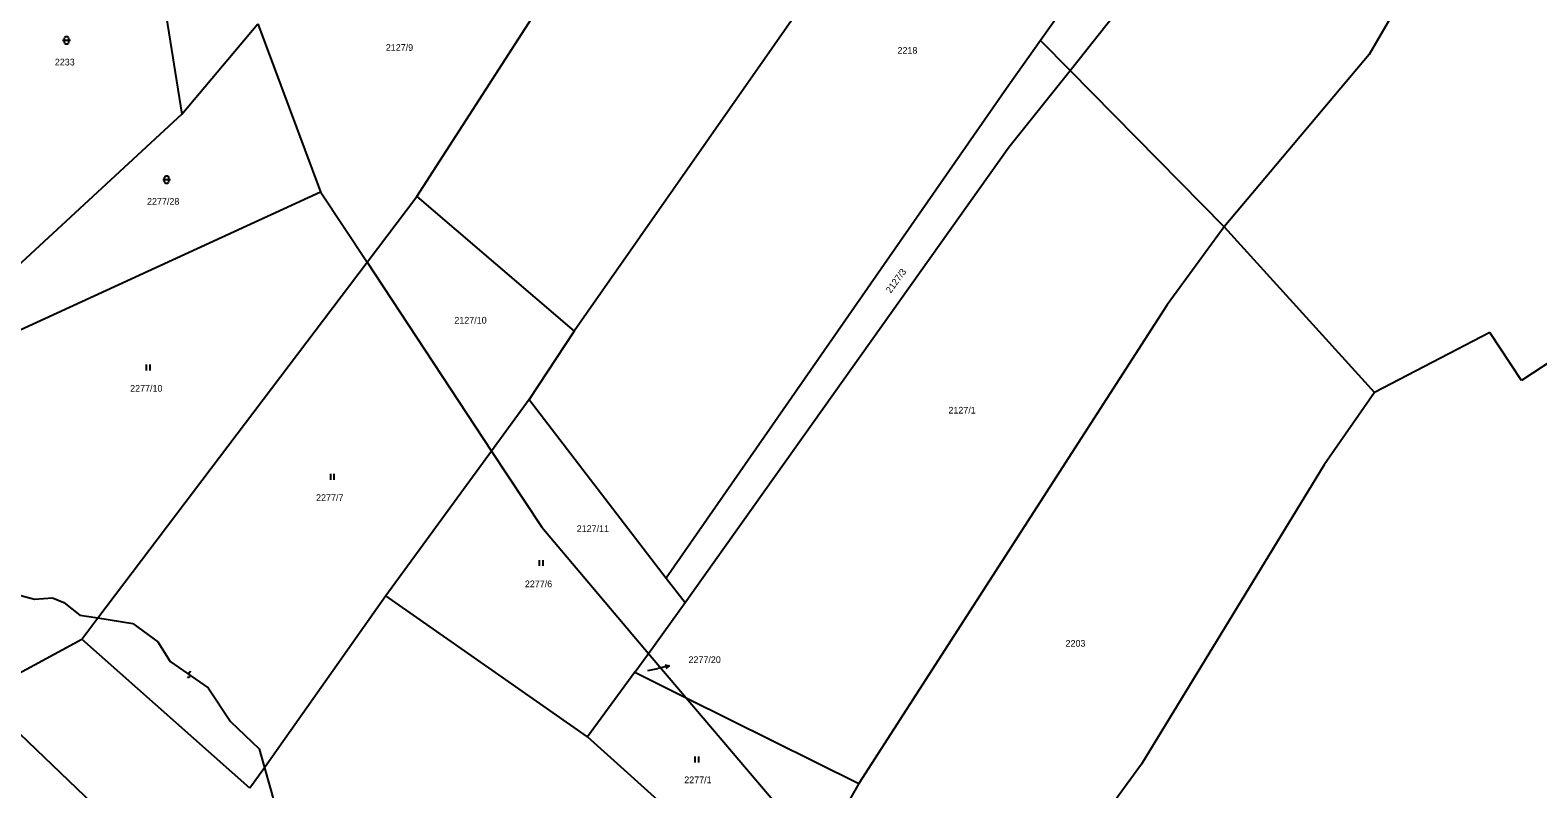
# Model space of a CAD drawing. Extents: x -747792 to -745414, y -1093712 to -1091463.
# Drawn here: x -746415.1 to -746223.3, y -1092850.4 to -1092753.9 of the extents above; entities that cross this region are included whole.
import ezdxf

# ---------------------------------------------------------------- set-up
doc = ezdxf.new("R2010")
doc.units = 0
for name, color, linetype in [('Budovy', 7, 'Continuous'), ('Doplňkové značky', 7, 'Continuous'), ('Koleje_dopravní prvky', 7, 'Continuous'), ('Kultury', 7, 'Continuous'), ('Stromy_porost', 7, 'Continuous')]:
    doc.layers.add(name, color=color, linetype=linetype)

msp = doc.modelspace()

# ---------------------------------------------------------------- linework, layer by layer
at = {"layer": 'Budovy'}
for points in [[(-746410.96, -1092755.15), (-746410.33, -1092755.15), (-746409.96, -1092755.15)], [(-746398.22, -1092772.88), (-746397.58, -1092772.88), (-746397.22, -1092772.88)], [(-746400.33, -1092796.42), (-746400.33, -1092797.17)], [(-746399.83, -1092797.17), (-746399.83, -1092796.42)], [(-746376.88, -1092810.32), (-746376.88, -1092811.07)], [(-746376.38, -1092811.07), (-746376.38, -1092810.32)], [(-746350.3, -1092821.3), (-746350.3, -1092822.05)], [(-746349.8, -1092822.05), (-746349.8, -1092821.3)], [(-746330.51, -1092846.31), (-746330.51, -1092847.06)], [(-746330.01, -1092847.06), (-746330.01, -1092846.31)]]:
    msp.add_lwpolyline(points, dxfattribs=at)
for points in [[(-746410.71, -1092754.9), (-746410.66, -1092754.76), (-746410.53, -1092754.67), (-746410.38, -1092754.67), (-746410.25, -1092754.76), (-746410.2, -1092754.9), (-746410.2, -1092755.4), (-746410.25, -1092755.54), (-746410.38, -1092755.63), (-746410.53, -1092755.63), (-746410.66, -1092755.54), (-746410.71, -1092755.4)], [(-746397.97, -1092772.63), (-746397.92, -1092772.48), (-746397.79, -1092772.4), (-746397.64, -1092772.4), (-746397.51, -1092772.48), (-746397.46, -1092772.63), (-746397.46, -1092773.13), (-746397.51, -1092773.27), (-746397.64, -1092773.36), (-746397.79, -1092773.36), (-746397.92, -1092773.27), (-746397.97, -1092773.13)]]:
    msp.add_lwpolyline(points, close=True, dxfattribs=at)
at = {"layer": 'Doplňkové značky'}
for points in [[(-746333.78, -1092834.74), (-746335.24, -1092835.08)], [(-746334.32, -1092834.61), (-746333.78, -1092834.74), (-746334.21, -1092835.1)], [(-746336.49, -1092835.37), (-746335.24, -1092835.08)]]:
    msp.add_lwpolyline(points, dxfattribs=at)
at = {"layer": 'Kultury'}
for points in [[(-746416.91, -1092825.63), (-746414.51, -1092826.26)], [(-746414.51, -1092826.26), (-746412.24, -1092826.12)], [(-746412.24, -1092826.12), (-746410.78, -1092826.71)], [(-746410.78, -1092826.71), (-746408.74, -1092828.31)], [(-746408.74, -1092828.31), (-746406.47, -1092828.65)], [(-746406.47, -1092828.65), (-746402, -1092829.37)], [(-746402, -1092829.37), (-746398.83, -1092831.71)], [(-746398.83, -1092831.71), (-746397.26, -1092834.19)], [(-746397.26, -1092834.19), (-746392.42, -1092837.56)], [(-746394.61, -1092835.58), (-746394.76, -1092835.54), (-746394.89, -1092835.63), (-746394.91, -1092835.78), (-746394.77, -1092835.99), (-746394.8, -1092836.14), (-746394.94, -1092836.22), (-746395.07, -1092836.17)], [(-746392.42, -1092837.56), (-746389.6, -1092841.86)], [(-746389.6, -1092841.86), (-746385.96, -1092845.33)], [(-746385.96, -1092845.33), (-746385.28, -1092847.73)], [(-746385.28, -1092847.73), (-746384, -1092852.23)]]:
    msp.add_lwpolyline(points, dxfattribs=at)
at = {"layer": 'Stromy_porost'}
for points in [[(-746250.98, -1092705.15), (-746286.54, -1092755.17)], [(-746217.76, -1092710.5), (-746244.7, -1092756.95)], [(-746402.45, -1092722.83), (-746395.77, -1092764.57)], [(-746282.77, -1092759.01), (-746268.8, -1092741.33)], [(-746365.9, -1092775.03), (-746346.23, -1092744.52)], [(-746311.99, -1092743.66), (-746345.85, -1092792.16)], [(-746395.77, -1092764.57), (-746386.1, -1092753.05)], [(-746386.1, -1092753.05), (-746378.12, -1092774.43)], [(-746286.54, -1092755.17), (-746290.86, -1092761.28)], [(-746282.77, -1092759.01), (-746286.54, -1092755.17)], [(-746244.7, -1092756.95), (-746263.17, -1092778.89)], [(-746290.58, -1092768.73), (-746282.77, -1092759.01)], [(-746263.17, -1092778.89), (-746282.77, -1092759.01)], [(-746290.86, -1092761.28), (-746334.18, -1092823.61)], [(-746395.77, -1092764.57), (-746423, -1092789.71)], [(-746331.73, -1092826.69), (-746290.58, -1092768.73)], [(-746424.24, -1092795.61), (-746378.12, -1092774.43)], [(-746378.12, -1092774.43), (-746372.22, -1092783.38)], [(-746372.22, -1092783.38), (-746365.9, -1092775.03)], [(-746365.9, -1092775.03), (-746345.85, -1092792.16)], [(-746263.17, -1092778.89), (-746270.43, -1092788.81)], [(-746263.17, -1092778.89), (-746244.06, -1092799.98)], [(-746406.47, -1092828.65), (-746372.22, -1092783.38)], [(-746372.22, -1092783.38), (-746356.38, -1092807.42)], [(-746270.43, -1092788.81), (-746309.64, -1092849.74)], [(-746213.27, -1092790.51), (-746225.33, -1092798.43)], [(-746345.85, -1092792.16), (-746351.58, -1092800.85)], [(-746229.38, -1092792.33), (-746244.06, -1092799.98)], [(-746225.33, -1092798.43), (-746229.38, -1092792.33)], [(-746244.06, -1092799.98), (-746250.46, -1092809.19)], [(-746351.58, -1092800.85), (-746356.38, -1092807.42)], [(-746351.58, -1092800.85), (-746334.18, -1092823.61)], [(-746356.38, -1092807.42), (-746369.83, -1092825.85)], [(-746356.38, -1092807.42), (-746349.98, -1092817.13)], [(-746250.46, -1092809.19), (-746273.68, -1092847.28)], [(-746349.98, -1092817.13), (-746336.42, -1092833.17)], [(-746334.18, -1092823.61), (-746331.73, -1092826.69)], [(-746369.83, -1092825.85), (-746385.28, -1092847.73)], [(-746344.15, -1092843.81), (-746369.83, -1092825.85)], [(-746336.42, -1092833.17), (-746331.73, -1092826.69)], [(-746408.52, -1092831.36), (-746406.47, -1092828.65)], [(-746421.6, -1092838.45), (-746408.52, -1092831.36)], [(-746387.11, -1092850.32), (-746408.52, -1092831.36)], [(-746338.13, -1092835.58), (-746336.42, -1092833.17)], [(-746336.42, -1092833.17), (-746331.63, -1092838.81)], [(-746338.13, -1092835.58), (-746344.15, -1092843.81)], [(-746338.13, -1092835.58), (-746331.63, -1092838.81)], [(-746421.6, -1092838.45), (-746394.72, -1092864.18)], [(-746331.63, -1092838.81), (-746309.64, -1092849.74)], [(-746331.63, -1092838.81), (-746315.08, -1092858.29)], [(-746321.2, -1092864.48), (-746344.15, -1092843.81)], [(-746385.28, -1092847.73), (-746387.11, -1092850.32)], [(-746273.68, -1092847.28), (-746290.62, -1092870.51)], [(-746309.64, -1092849.74), (-746313.6, -1092856.63)]]:
    msp.add_lwpolyline(points, dxfattribs=at)

# ---------------------------------------------------------------- texts
at = {"layer": 'Doplňkové značky'}
msp.add_text('2277/20', height=0.85, dxfattribs=at).set_placement((-746331.32, -1092834.4))
at = {"layer": 'Koleje_dopravní prvky'}
for s, p in [('2127/9', (-746369.83, -1092756.49)), ('2218', (-746304.73, -1092756.86)), ('2233', (-746411.94, -1092758.35)), ('2277/28', (-746400.21, -1092776.08)), ('2127/10', (-746361.11, -1092791.2)), ('2277/10', (-746402.36, -1092799.87)), ('2127/1', (-746298.25, -1092802.65)), ('2277/7', (-746378.7, -1092813.77)), ('2127/11', (-746345.54, -1092817.72)), ('2277/6', (-746352.14, -1092824.75)), ('2203', (-746283.35, -1092832.32)), ('2277/1', (-746331.86, -1092849.69))]:
    msp.add_text(s, height=0.85, dxfattribs=at).set_placement(p)
for s, height, rotation, p in [('2127/3', 0.85, 53.9153, (-746305.6, -1092787.41)), ('2277/20', 0.05, 334.0344, (-746336.62, -1092835.31))]:
    msp.add_text(s, height=height, rotation=rotation, dxfattribs=at).set_placement(p)

doc.saveas('drawing.dxf')
